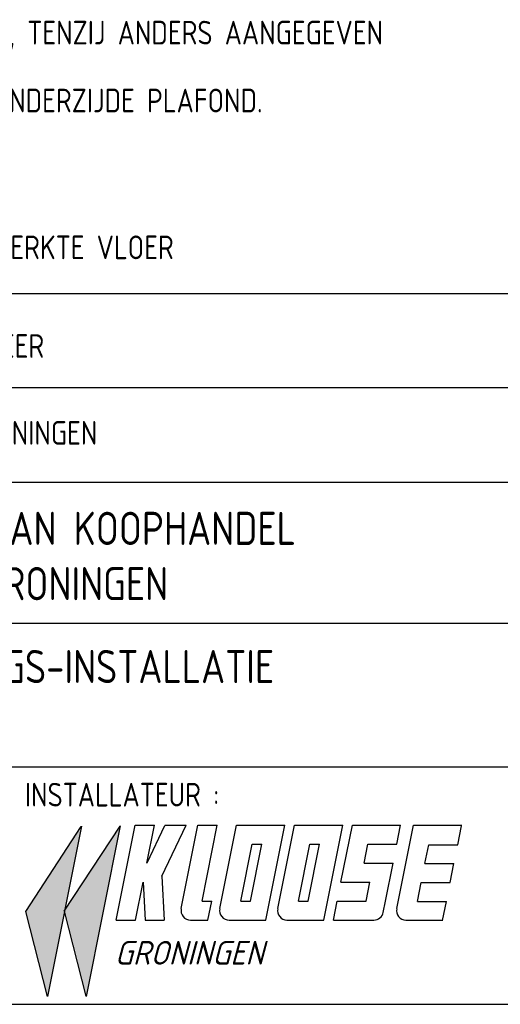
# Model space of a CAD drawing. Extents: x -156717 to 425753, y -51191 to 363295.
# Tile 401 of 502: x 232881 to 235418, y 98607 to 103804. Entities that reach past the tile are written whole.
import ezdxf

# ---------------------------------------------------------------- set-up
doc = ezdxf.new("R2010")
doc.units = 0
doc.header["$LTSCALE"] = 50
doc.layers.get('0').update_dxf_attribs({"linetype": 'CONTINUOUS'})
doc.layers.add('KADER', color=7, linetype='CONTINUOUS')
doc.styles.add('ISO25', font='ISO', dxfattribs={"width": 0.9})
doc.styles.add('ISO35', font='ISO', dxfattribs={"width": 0.9})
doc.styles.add('KLOOSE', font='iso', dxfattribs={"oblique": 15, "height": 2.5})

# ---------------------------------------------------------------- blocks, each defined once
blk = doc.blocks.new('KADERA0')
at = {"layer": 'KADER', "color": 4}
blk.add_line((25, 10), (1179, 10), dxfattribs=at)
blk = doc.blocks.new('OHKLOOSE')
at = {"color": 1, "linetype": 'Continuous'}
for p, q in [((-43.97, 0.84), (-38.1, 9.82)), ((-41.64, -8.14), (-38.04, 9.86)), ((-39.89, 0.87), (-34.01, 9.86)), ((-37.56, -8.11), (-33.96, 9.89)), ((-41.66, -8.14), (-43.95, 0.86)), ((-37.57, -8.1), (-39.87, 0.9))]:
    blk.add_line(p, q, dxfattribs=at)
at = {"color": 2, "linetype": 'Continuous'}
for p, q in [((-34.42, -0.05), (-32.42, 9.95)), ((-32.42, 9.95), (-30.38, 9.95)), ((-31.18, 5.95), (-30.38, 9.95)), ((-31.15, 5.98), (-29.26, 9.94)), ((-29.61, 4.57), (-27.04, 9.95)), ((-29.26, 9.96), (-27.04, 9.96)), ((-27.55, 1.15), (-25.79, 9.95)), ((-25.79, 9.95), (-23.75, 9.95)), ((-25.35, 1.95), (-23.75, 9.95)), ((-23.47, 1.15), (-21.71, 9.95)), ((-21.71, 9.95), (-16.61, 9.95)), ((-18.61, -0.05), (-16.61, 9.95)), ((-17.36, 1.15), (-15.6, 9.95)), ((-15.6, 9.95), (-10.5, 9.95)), ((-12.5, -0.05), (-10.5, 9.95)), ((-10.68, 3.95), (-9.48, 9.95)), ((-9.48, 9.95), (-4.38, 9.95)), ((-4.8, 1.15), (-3.04, 9.95)), ((-4.78, 7.95), (-4.38, 9.95)), ((-3.04, 9.95), (2.08, 9.95)), ((1.65, 7.9), (2.05, 9.9)), ((-21.27, 1.95), (-20.07, 7.95)), ((-20.25, 1.95), (-19.05, 7.95)), ((-20.07, 7.95), (-19.05, 7.95)), ((-15.16, 1.95), (-13.96, 7.95)), ((-14.14, 1.95), (-12.94, 7.95)), ((-13.96, 7.95), (-12.94, 7.95)), ((-8.24, 5.95), (-7.84, 7.95)), ((-7.84, 7.95), (-4.78, 7.95)), ((-1.81, 5.9), (-1.41, 7.9)), ((-1.41, 7.9), (1.65, 7.9)), ((-8.24, 5.95), (-5.18, 5.95)), ((-5.98, 1.95), (-5.18, 5.95)), ((-1.81, 5.9), (1.25, 5.9)), ((0.85, 3.9), (1.25, 5.9)), ((-29.61, 4.57), (-29.34, -0.05)), ((-32.38, -0.05), (-31.58, 3.95)), ((-31.58, 3.95), (-31.34, -0.05)), ((-10.68, 3.95), (-7.62, 3.95)), ((-8.02, 1.95), (-7.62, 3.95)), ((-2.61, 1.9), (-2.21, 3.9)), ((-2.21, 3.9), (0.85, 3.9)), ((-25.35, 1.95), (-24.33, 1.95)), ((-24.73, -0.05), (-24.33, 1.95)), ((-21.27, 1.95), (-20.25, 1.95)), ((-15.16, 1.95), (-14.14, 1.95)), ((-11.48, -0.05), (-11.08, 1.95)), ((-11.08, 1.95), (-8.02, 1.95)), ((-6.22, 0.76), (-5.98, 1.95)), ((-2.61, 1.9), (0.45, 1.9)), ((0.05, -0.1), (0.45, 1.9)), ((-34.42, -0.05), (-32.38, -0.05)), ((-31.34, -0.05), (-29.34, -0.05)), ((-26.57, -0.05), (-24.73, -0.05)), ((-22.49, -0.05), (-18.61, -0.05)), ((-16.38, -0.05), (-12.5, -0.05)), ((-11.48, -0.05), (-7.2, -0.05)), ((-3.82, -0.05), (0.06, -0.05))]:
    blk.add_line(p, q, dxfattribs=at)
for centre, start, end in [((-26.57, 0.95), 168.6901, 270), ((-22.49, 0.95), 168.6901, 270), ((-16.38, 0.95), 168.6901, 270), ((-3.82, 0.95), 168.6901, 270), ((-7.2, 0.95), 270, 348.6901)]:
    blk.add_arc(centre, 1, start, end, dxfattribs=at)
at = {"color": 1, "linetype": 'Continuous'}
for points in [[(-41.66, -8.14), (-43.91, 0.85), (-38.08, 9.74)], [(-37.57, -7.9), (-39.81, 0.94), (-34.02, 9.79)]]:
    blk.add_solid(points, dxfattribs=at)
at = {"color": 2, "linetype": 'Continuous', "style": 'KLOOSE', "oblique": 15}
blk.add_text('GRONINGEN', height=2.5, dxfattribs=at).set_placement((-34.56, -4.76))
blk = doc.blocks.new('SNARF')
at = {"xscale": 100, "yscale": 100, "zscale": 100}
blk.add_blockref('OHKLOOSE', (-784, 891), dxfattribs=at)
at = {"color": 2, "linetype": 'Continuous', "style": 'ISO25', "width": 0.9}
blk.add_text('INSTALLATEUR :', height=250, dxfattribs=at).set_placement((-5189, 2084))

msp = doc.modelspace()

# ---------------------------------------------------------------- linework, layer by layer
at = {"layer": 'KADER', "color": 4}
for p, q in [((230011.49046, 102358.85565), (238257.46953, 102358.85565)), ((230011.49046, 101863.15674), (238257.46953, 101863.15674)), ((230011.49046, 101362.33096), (238257.46953, 101362.33096)), ((230024.32389, 100618.03067), (238257.46953, 100618.03067)), ((230011.49046, 99859.85361), (235510.61303, 99859.85361))]:
    msp.add_line(p, q, dxfattribs=at)

# ---------------------------------------------------------------- block references
at = {"layer": 'KADER', "color": 2, "linetype": 'Continuous', "xscale": 50, "yscale": 50, "zscale": 50}
msp.add_blockref('KADERA0', (179313.41509, 98106.94626), dxfattribs=at)
at = {"layer": 'KADER', "linetype": 'Continuous', "xscale": 0.5, "yscale": 0.5, "zscale": 0.5}
msp.add_blockref('SNARF', (235502.67298, 98608.85565), dxfattribs=at)

# ---------------------------------------------------------------- texts
at = {"layer": 'KADER', "color": 2, "linetype": 'Continuous', "style": 'ISO25', "width": 0.9}
for s, p in [('- RETOURMONDEN %%C125 mm , TENZIJ ANDERS AANGEGEVEN', (231013.41509, 103672.73725)), ('- KANALEN STRAK TEGEN ONDERZIJDE PLAFOND.', (231013.41509, 103314.40391)), ('- PEILMATEN VANAF AFGEWERKTE VLOER', (231013.41509, 102539.40391)), ('OPDRACHTGEVER :  V.S.O.M.  ZOETERMEER', (230301.8071, 102018.92508)), ('ARCHITECT :  KLEIN ARCHITECTEN  GRONINGEN', (230313.68122, 101560.32954))]:
    msp.add_text(s, height=125, dxfattribs=at).set_placement(p)
at = {"layer": 'KADER', "color": 3, "linetype": 'Continuous', "style": 'ISO35', "width": 0.9}
for s, p in [('KANTOORGEBOUW KAMER VAN KOOPHANDEL', (230337.42947, 101031.18083)), ('MARTINI TRADE PARK TE GRONINGEN', (230337.42947, 100739.51417)), ('C.V.- en LUCHTBEHANDELINGS-INSTALLATIE', (230349.30359, 100302.13151))]:
    msp.add_text(s, height=175, dxfattribs=at).set_placement(p)

doc.saveas('drawing.dxf')
